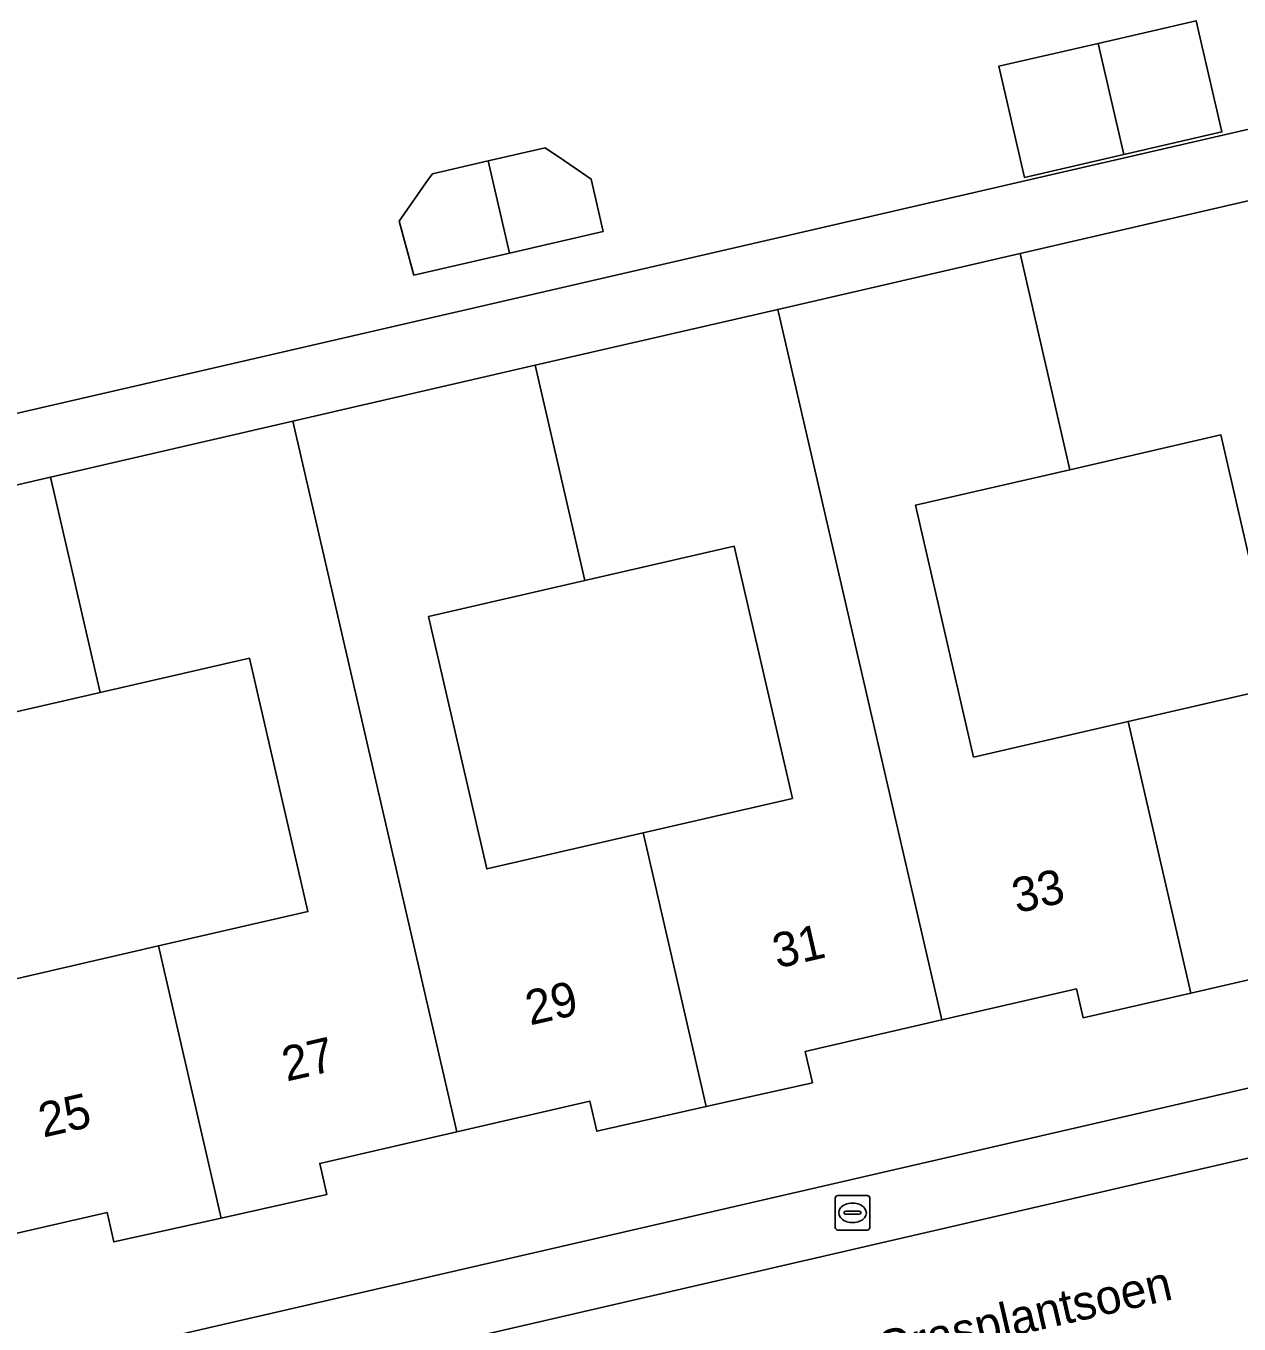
# Model space of a CAD drawing. Extents: x 156412 to 157779, y 382335 to 383768.
# Drawn here: x 156810.03 to 156845.13, y 382762.95 to 382800.53 of the extents above; entities that cross this region are included whole.
import ezdxf

# ---------------------------------------------------------------- set-up
doc = ezdxf.new("R2010")
doc.units = 0
for name, color, linetype in [('IMGEO_Brandkraan', 7, 'Continuous'), ('IMGEO_Erf', 7, 'Continuous'), ('IMGEO_Openbare_ruimte_label', 7, 'Continuous'), ('IMGEO_Pand', 7, 'Continuous'), ('IMGEO_Pand_nummerreeks', 7, 'Continuous'), ('IMGEO_Rijbaan_lokaal_gesloten', 7, 'Continuous'), ('IMGEO_Voetpad_open', 7, 'Continuous')]:
    doc.layers.add(name, color=color, linetype=linetype)

msp = doc.modelspace()

# ---------------------------------------------------------------- linework, layer by layer
at = {"layer": 'IMGEO_Brandkraan'}
for p, q in [((156833.448, 382765.748), (156833.448, 382766.6)), ((156833.523, 382766.674), (156834.375, 382766.674)), ((156833.936, 382766.454), (156833.961, 382766.454)), ((156834.449, 382766.6), (156834.449, 382765.748)), ((156833.707, 382766.168), (156833.707, 382766.18)), ((156834.145, 382766.131), (156833.747, 382766.131)), ((156833.75, 382766.217), (156834.148, 382766.217)), ((156834.191, 382766.18), (156834.191, 382766.168)), ((156834.375, 382765.674), (156833.523, 382765.674)), ((156833.959, 382765.894), (156833.934, 382765.894))]:
    msp.add_line(p, q, dxfattribs=at)
for points in [[(156833.448, 382765.748), (156833.448, 382766.6)], [(156833.523, 382766.674), (156834.375, 382766.674)], [(156834.449, 382766.6), (156834.449, 382765.748)], [(156834.375, 382765.674), (156833.523, 382765.674)]]:
    msp.add_lwpolyline(points, dxfattribs=at)
for centre, radius, start, end in [((156833.525, 382766.598), 0.0765, 91.552, 178.448), ((156833.525, 382766.598), 0.0765, 91.552, 178.448), ((156834.373, 382766.598), 0.0765, 1.552, 88.448), ((156834.373, 382766.598), 0.0765, 1.552, 88.448), ((156833.747, 382766.177), 0.0403, 85.8775, 175.7526), ((156833.744, 382766.167), 0.0366, 178.938, 274.7102), ((156834.148, 382766.174), 0.043, 264.8664, 352.4533), ((156834.152, 382766.179), 0.0386, 1.7309, 96.639), ((156833.525, 382765.75), 0.0765, 181.552, 268.448), ((156833.525, 382765.75), 0.0765, 181.552, 268.448), ((156834.373, 382765.75), 0.0765, 271.552, 358.448), ((156834.373, 382765.75), 0.0765, 271.552, 358.448)]:
    msp.add_arc(centre, radius, start, end, dxfattribs=at)
for centre, major_axis, ratio, start_param, end_param in [((156833.935, 382766.174), (-0.387, 0.002), 0.722429, 4.712389, 7.853982), ((156833.96, 382766.174), (-0.39, 0.002), 0.717154, 1.570796, 4.712389)]:
    msp.add_ellipse(centre, major_axis=major_axis, ratio=ratio, start_param=start_param, end_param=end_param, dxfattribs=at)
at = {"layer": 'IMGEO_Erf'}
for points in [[(156854.352, 382804.41), (156858.429, 382805.383), (156856.435, 382813.996), (156847.542, 382811.941), (156838.763, 382809.913), (156830.005, 382807.89), (156821.243, 382805.866), (156812.469, 382803.839), (156803.704, 382801.814), (156794.934, 382799.788), (156786.03, 382797.749), (156789.002, 382784.941), (156789.092, 382784.551), (156855.404, 382799.852)], [(156841.051, 382800.027), (156843.896, 382800.683), (156844.638, 382797.466), (156841.795, 382796.81), (156838.923, 382796.147), (156838.181, 382799.365)], [(156823.406, 382796.625), (156825.058, 382797.006), (156825.212, 382796.901), (156825.462, 382796.731), (156826.386, 382796.101), (156826.736, 382794.584), (156824.021, 382793.958), (156821.258, 382793.32), (156820.833, 382794.884), (156821.674, 382796.085), (156821.791, 382796.252)], [(156840.24, 382787.688), (156835.77, 382786.656), (156837.453, 382779.367), (156841.923, 382780.399), (156846.288, 382781.406), (156844.606, 382788.696)], [(156826.207, 382784.477), (156821.682, 382783.435), (156823.365, 382776.131), (156827.89, 382777.174), (156832.209, 382778.171), (156830.525, 382785.473)], [(156812.177, 382781.238), (156807.719, 382780.212), (156809.407, 382772.875), (156813.865, 382773.9), (156818.189, 382774.895), (156816.498, 382782.231)]]:
    msp.add_lwpolyline(points, close=True, dxfattribs=at)
for points in [[(156795.182, 382758.201), (156865.597, 382774.441)], [(156846.872, 382773.257), (156843.738, 382772.537), (156840.62, 382771.82), (156840.428, 382772.655), (156836.534, 382771.757), (156832.578, 382770.845), (156832.787, 382769.941), (156829.717, 382769.249), (156826.549, 382768.534), (156826.347, 382769.408), (156822.498, 382768.52), (156818.532, 382767.606), (156818.74, 382766.705), (156815.677, 382766.023), (156812.574, 382765.333), (156812.377, 382766.187), (156808.465, 382765.285)]]:
    msp.add_lwpolyline(points, dxfattribs=at)
at = {"layer": 'IMGEO_Pand'}
for points in [[(156841.051, 382800.027), (156841.795, 382796.81), (156844.638, 382797.466), (156843.896, 382800.683)], [(156841.051, 382800.027), (156838.181, 382799.365), (156838.923, 382796.147), (156841.795, 382796.81)], [(156823.406, 382796.625), (156824.021, 382793.958), (156826.736, 382794.584), (156826.386, 382796.101), (156825.462, 382796.731), (156825.212, 382796.901), (156825.058, 382797.006)], [(156823.406, 382796.625), (156821.791, 382796.252), (156821.674, 382796.085), (156820.833, 382794.884), (156821.258, 382793.32), (156824.021, 382793.958)], [(156845.81, 382795.564), (156838.796, 382793.946), (156840.24, 382787.688), (156844.606, 382788.696), (156846.288, 382781.406), (156841.923, 382780.399), (156843.738, 382772.537), (156846.872, 382773.257), (156846.678, 382774.096), (156850.569, 382774.994)], [(156840.24, 382787.688), (156838.796, 382793.946), (156831.783, 382792.327), (156836.534, 382771.757), (156840.428, 382772.655), (156840.62, 382771.82), (156843.738, 382772.537), (156841.923, 382780.399), (156837.453, 382779.367), (156835.77, 382786.656)], [(156831.783, 382792.327), (156824.77, 382790.709), (156826.207, 382784.477), (156830.525, 382785.473), (156832.209, 382778.171), (156827.89, 382777.174), (156827.965, 382776.85), (156829.717, 382769.249), (156832.787, 382769.941), (156832.578, 382770.845), (156836.534, 382771.757)], [(156826.207, 382784.477), (156824.77, 382790.709), (156817.756, 382789.091), (156822.498, 382768.52), (156826.347, 382769.408), (156826.549, 382768.534), (156829.717, 382769.249), (156827.965, 382776.85), (156827.89, 382777.174), (156823.365, 382776.131), (156821.682, 382783.435)], [(156817.756, 382789.091), (156810.743, 382787.473), (156812.177, 382781.238), (156816.498, 382782.231), (156818.189, 382774.895), (156813.865, 382773.9), (156815.677, 382766.023), (156818.74, 382766.705), (156818.532, 382767.606), (156822.498, 382768.52)], [(156812.177, 382781.238), (156810.743, 382787.473), (156803.731, 382785.854), (156808.465, 382765.285), (156812.377, 382766.187), (156812.574, 382765.333), (156815.677, 382766.023), (156813.865, 382773.9), (156809.407, 382772.875), (156807.719, 382780.212)]]:
    msp.add_lwpolyline(points, close=True, dxfattribs=at)
at = {"layer": 'IMGEO_Rijbaan_lokaal_gesloten'}
msp.add_lwpolyline([(156940.449, 382789.73), (156830.11, 382764.227), (156721.265, 382739.07)], dxfattribs=at)
at = {"layer": 'IMGEO_Voetpad_open'}
for points in [[(156803.731, 382785.854), (156810.743, 382787.473), (156817.756, 382789.091), (156824.77, 382790.709), (156831.783, 382792.327), (156838.796, 382793.946), (156845.81, 382795.564), (156852.823, 382797.182), (156859.29, 382798.675), (156858.834, 382800.653), (156855.404, 382799.852), (156789.092, 382784.551), (156787.72, 382784.234), (156788.095, 382782.246), (156789.549, 382782.582), (156796.717, 382784.236)], [(156830.11, 382764.227), (156940.449, 382789.73), (156940.042, 382791.626), (156869.58, 382775.359), (156866.975, 382774.768), (156865.597, 382774.441), (156795.182, 382758.201), (156793.73, 382757.867), (156791.208, 382757.283), (156759.674, 382750), (156720.792, 382741.02), (156721.265, 382739.07)]]:
    msp.add_lwpolyline(points, close=True, dxfattribs=at)

# ---------------------------------------------------------------- texts
at = {"layer": 'IMGEO_Openbare_ruimte_label'}
msp.add_text('Grasplantsoen', height=1, rotation=13.0075, dxfattribs=at).set_placement((156834.785, 382761.721))
at = {"layer": 'IMGEO_Pand_nummerreeks'}
for s, p in [('33', (156838.701, 382774.844)), ('31', (156831.769, 382773.245)), ('29', (156824.617, 382771.596)), ('27', (156817.574, 382769.972)), ('25', (156810.532, 382768.349))]:
    msp.add_text(s, height=1, rotation=12.9832, dxfattribs=at).set_placement(p)

doc.saveas('drawing.dxf')
